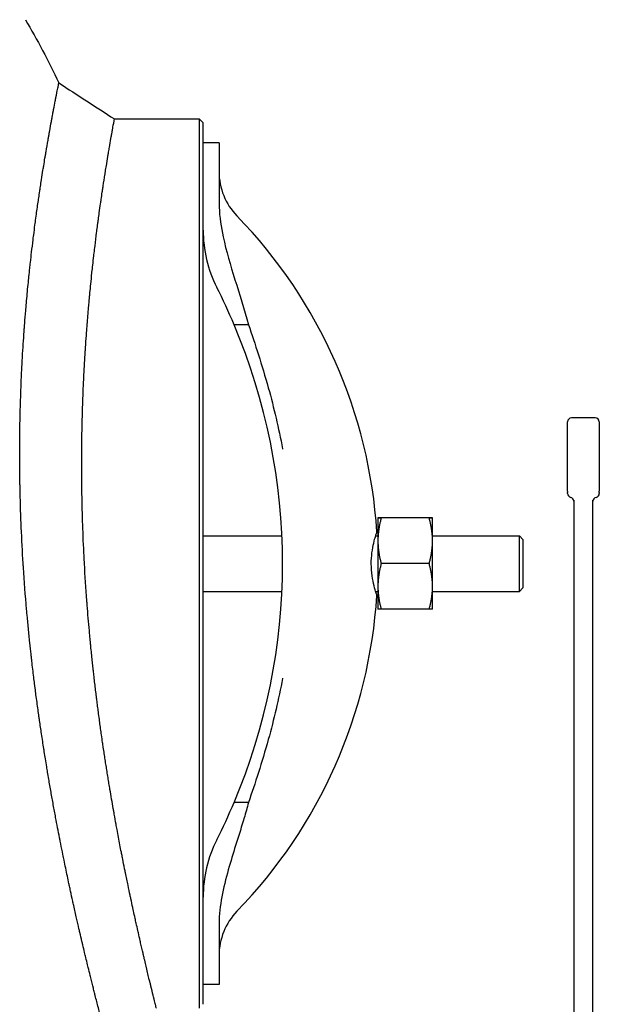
# Model space of a CAD drawing. Header units: inches. Extents: x 24 to 1128, y -94 to 748.
# Tile 441 of 573: x 741 to 750, y 138 to 154. Entities that reach past the tile are written whole.
import ezdxf

# ---------------------------------------------------------------- set-up
doc = ezdxf.new("R2010")
doc.units = ezdxf.units.IN
doc.header["$LTSCALE"] = 32
doc.header["$MEASUREMENT"] = 0
doc.layers.add('Visible (ANSI)', color=7, linetype='Continuous', lineweight=30)

msp = doc.modelspace()

# ---------------------------------------------------------------- linework, layer by layer
at = {"layer": 'Visible (ANSI)'}
for p, q in [((742.41953, 152.31363), (743.75267, 152.31363)), ((743.75267, 152.31363), (743.81517, 152.25113)), ((743.75267, 152.31361), (743.75267, 145.31362)), ((743.81517, 151.93861), (743.81517, 152.25111)), ((744.06517, 151.93862), (743.81517, 151.93862)), ((743.81517, 151.63812), (743.81517, 151.93862)), ((744.06517, 151.93862), (744.06517, 151.63812)), ((743.81517, 150.98781), (743.81517, 151.63812)), ((744.06517, 151.63812), (744.06517, 151.0171)), ((743.81517, 145.31362), (743.81517, 150.98778)), ((744.52823, 149.07504), (744.30191, 149.07504)), ((749.98589, 147.60795), (749.61089, 147.60795)), ((749.54839, 146.45538), (749.54839, 147.54545)), ((750.04839, 147.54545), (750.04839, 146.45538)), ((749.54839, 146.45538), (749.54839, 146.43095)), ((749.54839, 146.41793), (749.54839, 146.43095)), ((750.04839, 146.43095), (750.04839, 146.45538)), ((750.04839, 146.43095), (750.04839, 146.41793)), ((749.64839, 146.3113), (749.64839, 134.26363)), ((749.94839, 135.66187), (749.94839, 146.3113)), ((746.56517, 146.03262), (746.56517, 145.67273)), ((747.3723, 146.03289), (746.61703, 146.03289)), ((747.3723, 146.03236), (746.61703, 146.03236)), ((747.42417, 145.67273), (747.42417, 146.03262)), ((743.81517, 145.75112), (745.05524, 145.75112)), ((746.52929, 145.75112), (746.56517, 145.75112)), ((747.42417, 145.75112), (748.79086, 145.75112)), ((748.84642, 145.69557), (748.79086, 145.75112)), ((748.79086, 144.87612), (748.79086, 145.75112)), ((746.56517, 145.67273), (746.56517, 144.95373)), ((747.42417, 144.95373), (747.42417, 145.67273)), ((748.84642, 145.69557), (748.84642, 144.93168)), ((743.75267, 145.31362), (743.75267, 138.31363)), ((743.81517, 139.63945), (743.81517, 145.31362)), ((747.3723, 145.3131), (746.61703, 145.3131)), ((746.56517, 144.95373), (746.56517, 144.59462)), ((747.42417, 144.59462), (747.42417, 144.95373)), ((748.84642, 144.93168), (748.79086, 144.87612)), ((743.81517, 144.87612), (745.05524, 144.87612)), ((746.52929, 144.87612), (746.56517, 144.87612)), ((747.42417, 144.87612), (748.79086, 144.87612)), ((747.3723, 144.59436), (746.61703, 144.59436)), ((744.52823, 141.55221), (744.30191, 141.55221)), ((743.81517, 138.98913), (743.81517, 139.63944)), ((744.06517, 139.61015), (744.06517, 138.98913)), ((743.81517, 138.68862), (743.81517, 138.98913)), ((744.06517, 138.98913), (744.06517, 138.68862)), ((743.81517, 138.37613), (743.81517, 138.68863)), ((744.06517, 138.68862), (743.81517, 138.68862))]:
    msp.add_line(p, q, dxfattribs=at)
for centre, radius, start, end in [((745.06517, 151.48311), 1, 180, 224.117595), ((738.70267, 145.31362), 7.8625, 3.646071, 44.117595), ((745.81517, 150.56362), 2, 180, 206.784996), ((735.41517, 145.31362), 9.65, 22.941059, 26.784996), ((735.41517, 145.31362), 9.65, 337.058941, 22.941059), ((749.61089, 147.54545), 0.0625, 90, 180), ((749.98589, 147.54545), 0.0625, 0, 90), ((749.61089, 146.41793), 0.0625, 180, 258.463041), ((749.58589, 146.29545), 0.0625, 0, 78.463041), ((750.01089, 146.29545), 0.0625, 101.536959, 180), ((749.98589, 146.41793), 0.0625, 281.536959, 0), ((738.70267, 145.31362), 7.8625, 315.882405, 356.353929), ((735.41517, 145.31362), 9.65, 333.215004, 337.058941), ((745.81517, 140.06362), 2, 153.215004, 180), ((745.06517, 139.14414), 1, 135.882405, 180)]:
    msp.add_arc(centre, radius, start, end, dxfattribs=at)
for points in [[(741.01771, 153.87612), (741.20398, 153.56244), (741.37994, 153.23007), (741.54509, 152.88092)], [(741.54509, 152.88092), (741.83656, 152.69182), (742.12805, 152.50273), (742.41953, 152.31363)], [(744.06517, 151.0171), (744.06517, 150.98697), (744.06574, 150.95666), (744.06702, 150.9263)], [(744.06702, 139.70095), (744.06575, 139.67064), (744.06517, 139.64033), (744.06517, 139.61015)]]:
    msp.add_open_spline(points, degree=3, dxfattribs=at)
for points, knots in [([(740.98367, 145.31362), (740.97181, 145.50311), (740.96179, 145.69367), (740.95379, 145.88269), (740.95322, 145.896), (740.95267, 145.90929), (740.95213, 145.92258), (740.95183, 145.92991), (740.95153, 145.93723), (740.95124, 145.94456), (740.94365, 146.13376), (740.93805, 146.32165), (740.9344, 146.50783), (740.93428, 146.5139), (740.93416, 146.51998), (740.93405, 146.52605), (740.93364, 146.54732), (740.93327, 146.56857), (740.93291, 146.5898), (740.93165, 146.66583), (740.93071, 146.74159), (740.93009, 146.81701), (740.93007, 146.81937), (740.93005, 146.82173), (740.93004, 146.82409), (740.92897, 146.95836), (740.92891, 147.09122), (740.9298, 147.22244), (740.93023, 147.28517), (740.93087, 147.34759), (740.93172, 147.40965), (740.93178, 147.41364), (740.93183, 147.41763), (740.93189, 147.42162), (740.9332, 147.51394), (740.93498, 147.60548), (740.93719, 147.69609), (740.93736, 147.70279), (740.93752, 147.70948), (740.93769, 147.71617), (740.93869, 147.75564), (740.93976, 147.79494), (740.94092, 147.83405), (740.94514, 147.97651), (740.95042, 148.11658), (740.95662, 148.25374), (740.95713, 148.26515), (740.95766, 148.27653), (740.95819, 148.28789), (740.96021, 148.33137), (740.96232, 148.37455), (740.96452, 148.41742), (740.96635, 148.45315), (740.96825, 148.48871), (740.9702, 148.5241), (740.97094, 148.53739), (740.97168, 148.55065), (740.97243, 148.56389), (740.9803, 148.70254), (740.98908, 148.8383), (740.99853, 148.97002), (741.00035, 148.99542), (741.0022, 149.02073), (741.00408, 149.04594), (741.00526, 149.06168), (741.00644, 149.07737), (741.00763, 149.09302), (741.01288, 149.16184), (741.01833, 149.22985), (741.02393, 149.2968), (741.02532, 149.31336), (741.02671, 149.32985), (741.02812, 149.34627), (741.03218, 149.39378), (741.03632, 149.44071), (741.04051, 149.48697), (741.04942, 149.58523), (741.05875, 149.6824), (741.06831, 149.77698), (741.07004, 149.79411), (741.07178, 149.81115), (741.07352, 149.8281), (741.07836, 149.87511), (741.08324, 149.9214), (741.08814, 149.96677), (741.08954, 149.97981), (741.09096, 149.99283), (741.09238, 150.00584), (741.09422, 150.0227), (741.09607, 150.03954), (741.09794, 150.05632), (741.10388, 150.10985), (741.10993, 150.16291), (741.11601, 150.21509), (741.12375, 150.28143), (741.13155, 150.34636), (741.1393, 150.40913), (741.14057, 150.41946), (741.14185, 150.42977), (741.14313, 150.44007), (741.14514, 150.45615), (741.14715, 150.47219), (741.14916, 150.48818), (741.15585, 150.54121), (741.16262, 150.59367), (741.16938, 150.6451), (741.17143, 150.66067), (741.17348, 150.67614), (741.17553, 150.69151), (741.18105, 150.73302), (741.18657, 150.77375), (741.19202, 150.81349), (741.20212, 150.88706), (741.21239, 150.9598), (741.22257, 151.0302), (741.22459, 151.04411), (741.22659, 151.05794), (741.2286, 151.07166), (741.23396, 151.10837), (741.23928, 151.14436), (741.24453, 151.17943), (741.24606, 151.18965), (741.24759, 151.19984), (741.24912, 151.21001), (741.25106, 151.22287), (741.25299, 151.23569), (741.25493, 151.24846), (741.26049, 151.28507), (741.26605, 151.32123), (741.27157, 151.35673), (741.27965, 151.4087), (741.28764, 151.45923), (741.29541, 151.50771), (741.29735, 151.51981), (741.29929, 151.53185), (741.30123, 151.54383), (741.30298, 151.55469), (741.30473, 151.56549), (741.30648, 151.57624), (741.3132, 151.61757), (741.31987, 151.65807), (741.32644, 151.69759), (741.32809, 151.70745), (741.32972, 151.71726), (741.33135, 151.72699), (741.33172, 151.72919), (741.33209, 151.73139), (741.33246, 151.73358), (741.33618, 151.75576), (741.33985, 151.77757), (741.34349, 151.79897), (741.35407, 151.86136), (741.36439, 151.92107), (741.37436, 151.97795), (741.37573, 151.98573), (741.37709, 151.99347), (741.37844, 152.00114), (741.38161, 152.01918), (741.38475, 152.03692), (741.38785, 152.05437), (741.39086, 152.0713), (741.39384, 152.08796), (741.39678, 152.10437), (741.39799, 152.11115), (741.3992, 152.11789), (741.40041, 152.12458), (741.40993, 152.1775), (741.41907, 152.22759), (741.42777, 152.27477), (741.4312, 152.29337), (741.43457, 152.31153), (741.43787, 152.32926), (741.43879, 152.33419), (741.4397, 152.33909), (741.44061, 152.34396), (741.44603, 152.37304), (741.45127, 152.40092), (741.45631, 152.42758), (741.45709, 152.43168), (741.45786, 152.43575), (741.45862, 152.43978), (741.45996, 152.44682), (741.46128, 152.45376), (741.46258, 152.46062), (741.47197, 152.51004), (741.48064, 152.55506), (741.48852, 152.59566), (741.48903, 152.59828), (741.48953, 152.60087), (741.49003, 152.60345), (741.49061, 152.6064), (741.49118, 152.60933), (741.49174, 152.61223), (741.49538, 152.6309), (741.49883, 152.64859), (741.50211, 152.6653), (741.5025, 152.66729), (741.50289, 152.66926), (741.50327, 152.67122), (741.50743, 152.69238), (741.51128, 152.71192), (741.51484, 152.72986), (741.51813, 152.7465), (741.52117, 152.76176), (741.52393, 152.77563), (741.52413, 152.77661), (741.52432, 152.77759), (741.52451, 152.77855), (741.5271, 152.79152), (741.52945, 152.80324), (741.53155, 152.81373), (741.53172, 152.81456), (741.53188, 152.81539), (741.53205, 152.81621), (741.53217, 152.81682), (741.53229, 152.81742), (741.53241, 152.81801), (741.53647, 152.83827), (741.53957, 152.85363), (741.54168, 152.8641), (741.54196, 152.86545), (741.54221, 152.86672), (741.54245, 152.86791), (741.54248, 152.86803), (741.5425, 152.86815), (741.54253, 152.86827), (741.54356, 152.87341), (741.54429, 152.87699), (741.5447, 152.879), (741.5447, 152.87901), (741.5447, 152.87903), (741.54471, 152.87904), (741.54496, 152.88029), (741.54509, 152.88092), (741.54509, 152.88092), (741.54509, 152.88092), (741.54509, 152.88092), (741.54509, 152.88092)], [0.713770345, 0.713770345, 0.713770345, 0.713770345, 0.723953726, 0.723953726, 0.723953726, 0.724670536, 0.724670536, 0.724670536, 0.725065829, 0.725065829, 0.725065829, 0.735280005, 0.735280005, 0.735280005, 0.73561331, 0.73561331, 0.73561331, 0.736781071, 0.736781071, 0.736781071, 0.740963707, 0.740963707, 0.740963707, 0.7410946, 0.7410946, 0.7410946, 0.748544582, 0.748544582, 0.748544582, 0.752105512, 0.752105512, 0.752105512, 0.752334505, 0.752334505, 0.752334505, 0.757635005, 0.757635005, 0.757635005, 0.758026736, 0.758026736, 0.758026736, 0.760339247, 0.760339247, 0.760339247, 0.768763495, 0.768763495, 0.768763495, 0.769463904, 0.769463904, 0.769463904, 0.772143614, 0.772143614, 0.772143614, 0.77437648, 0.77437648, 0.77437648, 0.775215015, 0.775215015, 0.775215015, 0.783997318, 0.783997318, 0.783997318, 0.785690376, 0.785690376, 0.785690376, 0.786746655, 0.786746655, 0.786746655, 0.791390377, 0.791390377, 0.791390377, 0.792538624, 0.792538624, 0.792538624, 0.795860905, 0.795860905, 0.795860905, 0.802916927, 0.802916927, 0.802916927, 0.804194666, 0.804194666, 0.804194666, 0.807738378, 0.807738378, 0.807738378, 0.808756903, 0.808756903, 0.808756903, 0.810077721, 0.810077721, 0.810077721, 0.814289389, 0.814289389, 0.814289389, 0.819643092, 0.819643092, 0.819643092, 0.820523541, 0.820523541, 0.820523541, 0.821898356, 0.821898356, 0.821898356, 0.826456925, 0.826456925, 0.826456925, 0.82783697, 0.82783697, 0.82783697, 0.831564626, 0.831564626, 0.831564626, 0.838466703, 0.838466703, 0.838466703, 0.839830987, 0.839830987, 0.839830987, 0.843480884, 0.843480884, 0.843480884, 0.844543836, 0.844543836, 0.844543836, 0.845889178, 0.845889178, 0.845889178, 0.849746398, 0.849746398, 0.849746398, 0.85539408, 0.85539408, 0.85539408, 0.85680352, 0.85680352, 0.85680352, 0.858081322, 0.858081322, 0.858081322, 0.862993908, 0.862993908, 0.862993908, 0.864220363, 0.864220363, 0.864220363, 0.864497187, 0.864497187, 0.864497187, 0.867299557, 0.867299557, 0.867299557, 0.875469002, 0.875469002, 0.875469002, 0.876587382, 0.876587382, 0.876587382, 0.879214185, 0.879214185, 0.879214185, 0.881763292, 0.881763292, 0.881763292, 0.882817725, 0.882817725, 0.882817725, 0.891152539, 0.891152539, 0.891152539, 0.894436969, 0.894436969, 0.894436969, 0.895351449, 0.895351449, 0.895351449, 0.90081404, 0.90081404, 0.90081404, 0.901653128, 0.901653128, 0.901653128, 0.903114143, 0.903114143, 0.903114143, 0.913641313, 0.913641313, 0.913641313, 0.9143192, 0.9143192, 0.9143192, 0.915095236, 0.915095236, 0.915095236, 0.920086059, 0.920086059, 0.920086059, 0.920679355, 0.920679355, 0.920679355, 0.927089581, 0.927089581, 0.927089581, 0.933036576, 0.933036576, 0.933036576, 0.933456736, 0.933456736, 0.933456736, 0.939090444, 0.939090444, 0.939090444, 0.939539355, 0.939539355, 0.939539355, 0.939870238, 0.939870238, 0.939870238, 0.951116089, 0.951116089, 0.951116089, 0.952569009, 0.952569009, 0.952569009, 0.952717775, 0.952717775, 0.952717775, 0.959065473, 0.959065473, 0.959065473, 0.959112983, 0.959112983, 0.959112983, 0.963109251, 0.963109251, 0.963109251, 0.963123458, 0.963123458, 0.963123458, 0.963123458]), ([(741.94769, 145.31362), (741.94673, 145.33116), (741.94578, 145.34871), (741.94484, 145.36626), (741.93598, 145.53314), (741.92854, 145.70028), (741.92262, 145.86574), (741.9222, 145.87738), (741.92179, 145.88902), (741.92139, 145.90065), (741.92116, 145.90706), (741.92094, 145.91347), (741.92073, 145.91988), (741.91511, 146.08545), (741.91096, 146.25059), (741.90826, 146.41342), (741.90817, 146.41873), (741.90808, 146.42405), (741.908, 146.42936), (741.9077, 146.44796), (741.90742, 146.46653), (741.90716, 146.48508), (741.90623, 146.55152), (741.90553, 146.61799), (741.90507, 146.68426), (741.90506, 146.68633), (741.90504, 146.68841), (741.90503, 146.69048), (741.90423, 146.8085), (741.90419, 146.92588), (741.90485, 147.04146), (741.90517, 147.09671), (741.90565, 147.15185), (741.90629, 147.2068), (741.90633, 147.21034), (741.90638, 147.21387), (741.90642, 147.2174), (741.9074, 147.29915), (741.90874, 147.38052), (741.91041, 147.46095), (741.91053, 147.46689), (741.91066, 147.47283), (741.91078, 147.47877), (741.91153, 147.51379), (741.91234, 147.54864), (741.91321, 147.58328), (741.91638, 147.70947), (741.9204, 147.83511), (741.92514, 147.95827), (741.92554, 147.96851), (741.92594, 147.97873), (741.92634, 147.98893), (741.92789, 148.02797), (741.92951, 148.06675), (741.93119, 148.10521), (741.93259, 148.13725), (741.93405, 148.16922), (741.93555, 148.2011), (741.93611, 148.21306), (741.93669, 148.22502), (741.93726, 148.23696), (741.94332, 148.362), (741.95014, 148.48527), (741.95752, 148.60514), (741.95894, 148.62825), (741.96039, 148.65129), (741.96186, 148.67425), (741.96277, 148.68858), (741.9637, 148.70288), (741.96464, 148.71715), (741.96874, 148.77987), (741.97302, 148.84198), (741.97745, 148.90333), (741.97854, 148.91849), (741.97964, 148.93362), (741.98075, 148.94869), (741.98397, 148.9923), (741.98725, 149.03549), (741.99059, 149.07822), (741.99769, 149.16897), (742.00514, 149.25857), (742.0128, 149.34598), (742.01418, 149.36181), (742.01558, 149.37757), (742.01698, 149.39327), (742.02087, 149.43682), (742.0248, 149.47984), (742.02878, 149.52223), (742.02992, 149.53442), (742.03107, 149.54658), (742.03222, 149.55872), (742.03372, 149.57446), (742.03522, 149.59017), (742.03673, 149.60582), (742.04156, 149.65575), (742.04646, 149.70519), (742.05142, 149.75391), (742.05772, 149.81585), (742.0641, 149.87663), (742.07049, 149.93584), (742.07154, 149.94557), (742.07259, 149.95529), (742.07365, 149.965), (742.0753, 149.98015), (742.07696, 149.99526), (742.07862, 150.01032), (742.08413, 150.06024), (742.08971, 150.10959), (742.09531, 150.15807), (742.09701, 150.17275), (742.0987, 150.18734), (742.1004, 150.20185), (742.10498, 150.24105), (742.10957, 150.2796), (742.11413, 150.31737), (742.12258, 150.38731), (742.13116, 150.45626), (742.1397, 150.52316), (742.14139, 150.53639), (742.14308, 150.54953), (742.14476, 150.56259), (742.14927, 150.59753), (742.15376, 150.63185), (742.1582, 150.66542), (742.15949, 150.6752), (742.16079, 150.68495), (742.16209, 150.69468), (742.16373, 150.70699), (742.16537, 150.71925), (742.16701, 150.73146), (742.17172, 150.76646), (742.17643, 150.80102), (742.18112, 150.83498), (742.18797, 150.88469), (742.19477, 150.9331), (742.20143, 150.97976), (742.20309, 150.99141), (742.20474, 151.00299), (742.2064, 151.01452), (742.2079, 151.02496), (742.2094, 151.03535), (742.2109, 151.04569), (742.21665, 151.08545), (742.22237, 151.1244), (742.22801, 151.16244), (742.22942, 151.17193), (742.23083, 151.18137), (742.23223, 151.19075), (742.23255, 151.19287), (742.23286, 151.19498), (742.23318, 151.19709), (742.23637, 151.21847), (742.23955, 151.23954), (742.24269, 151.26024), (742.25183, 151.32058), (742.26075, 151.37826), (742.26939, 151.4333), (742.27058, 151.44083), (742.27175, 151.44832), (742.27293, 151.45575), (742.27568, 151.47322), (742.27841, 151.49041), (742.28111, 151.50733), (742.28372, 151.52375), (742.28631, 151.53992), (742.28887, 151.55584), (742.28993, 151.56242), (742.29099, 151.56896), (742.29203, 151.57546), (742.30033, 151.62682), (742.30831, 151.67547), (742.31593, 151.72139), (742.31893, 151.73948), (742.32188, 151.75716), (742.32477, 151.77442), (742.32558, 151.77922), (742.32638, 151.78399), (742.32718, 151.78874), (742.33193, 151.81705), (742.33654, 151.84422), (742.34097, 151.87021), (742.34165, 151.87421), (742.34233, 151.87817), (742.343, 151.88211), (742.34417, 151.88897), (742.34533, 151.89574), (742.34648, 151.90244), (742.35475, 151.95065), (742.3624, 151.99462), (742.36936, 152.0343), (742.3698, 152.03685), (742.37025, 152.03939), (742.37069, 152.04191), (742.3712, 152.04479), (742.3717, 152.04765), (742.3722, 152.05049), (742.37541, 152.06874), (742.37847, 152.08604), (742.38137, 152.10239), (742.38172, 152.10434), (742.38206, 152.10627), (742.3824, 152.10818), (742.38608, 152.12889), (742.3895, 152.14803), (742.39265, 152.16557), (742.39557, 152.18185), (742.39826, 152.1968), (742.40072, 152.2104), (742.40089, 152.21136), (742.40107, 152.21232), (742.40124, 152.21326), (742.40353, 152.22597), (742.40562, 152.23746), (742.40749, 152.24773), (742.40764, 152.24855), (742.40778, 152.24936), (742.40793, 152.25017), (742.40804, 152.25076), (742.40815, 152.25135), (742.40825, 152.25193), (742.41186, 152.27178), (742.41462, 152.28687), (742.4165, 152.29712), (742.41675, 152.29845), (742.41698, 152.29969), (742.41719, 152.30086), (742.41721, 152.30098), (742.41723, 152.3011), (742.41725, 152.30122), (742.41818, 152.30625), (742.41883, 152.30978), (742.41919, 152.31175), (742.41919, 152.31176), (742.41919, 152.31178), (742.4192, 152.31179), (742.41942, 152.31302), (742.41953, 152.31363), (742.41953, 152.31363)], [0.712699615, 0.712699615, 0.712699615, 0.712699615, 0.713770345, 0.713770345, 0.713770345, 0.723953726, 0.723953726, 0.723953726, 0.724670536, 0.724670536, 0.724670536, 0.725065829, 0.725065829, 0.725065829, 0.735280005, 0.735280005, 0.735280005, 0.73561331, 0.73561331, 0.73561331, 0.736781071, 0.736781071, 0.736781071, 0.740963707, 0.740963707, 0.740963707, 0.7410946, 0.7410946, 0.7410946, 0.748544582, 0.748544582, 0.748544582, 0.752105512, 0.752105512, 0.752105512, 0.752334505, 0.752334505, 0.752334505, 0.757635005, 0.757635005, 0.757635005, 0.758026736, 0.758026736, 0.758026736, 0.760339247, 0.760339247, 0.760339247, 0.768763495, 0.768763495, 0.768763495, 0.769463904, 0.769463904, 0.769463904, 0.772143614, 0.772143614, 0.772143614, 0.77437648, 0.77437648, 0.77437648, 0.775215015, 0.775215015, 0.775215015, 0.783997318, 0.783997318, 0.783997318, 0.785690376, 0.785690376, 0.785690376, 0.786746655, 0.786746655, 0.786746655, 0.791390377, 0.791390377, 0.791390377, 0.792538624, 0.792538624, 0.792538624, 0.795860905, 0.795860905, 0.795860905, 0.802916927, 0.802916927, 0.802916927, 0.804194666, 0.804194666, 0.804194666, 0.807738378, 0.807738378, 0.807738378, 0.808756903, 0.808756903, 0.808756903, 0.810077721, 0.810077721, 0.810077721, 0.814289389, 0.814289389, 0.814289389, 0.819643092, 0.819643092, 0.819643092, 0.820523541, 0.820523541, 0.820523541, 0.821898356, 0.821898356, 0.821898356, 0.826456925, 0.826456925, 0.826456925, 0.82783697, 0.82783697, 0.82783697, 0.831564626, 0.831564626, 0.831564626, 0.838466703, 0.838466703, 0.838466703, 0.839830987, 0.839830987, 0.839830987, 0.843480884, 0.843480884, 0.843480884, 0.844543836, 0.844543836, 0.844543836, 0.845889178, 0.845889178, 0.845889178, 0.849746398, 0.849746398, 0.849746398, 0.85539408, 0.85539408, 0.85539408, 0.85680352, 0.85680352, 0.85680352, 0.858081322, 0.858081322, 0.858081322, 0.862993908, 0.862993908, 0.862993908, 0.864220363, 0.864220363, 0.864220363, 0.864497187, 0.864497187, 0.864497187, 0.867299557, 0.867299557, 0.867299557, 0.875469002, 0.875469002, 0.875469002, 0.876587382, 0.876587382, 0.876587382, 0.879214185, 0.879214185, 0.879214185, 0.881763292, 0.881763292, 0.881763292, 0.882817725, 0.882817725, 0.882817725, 0.891152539, 0.891152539, 0.891152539, 0.894436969, 0.894436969, 0.894436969, 0.895351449, 0.895351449, 0.895351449, 0.90081404, 0.90081404, 0.90081404, 0.901653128, 0.901653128, 0.901653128, 0.903114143, 0.903114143, 0.903114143, 0.913641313, 0.913641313, 0.913641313, 0.9143192, 0.9143192, 0.9143192, 0.915095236, 0.915095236, 0.915095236, 0.920086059, 0.920086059, 0.920086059, 0.920679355, 0.920679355, 0.920679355, 0.927089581, 0.927089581, 0.927089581, 0.933036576, 0.933036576, 0.933036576, 0.933456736, 0.933456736, 0.933456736, 0.939090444, 0.939090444, 0.939090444, 0.939539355, 0.939539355, 0.939539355, 0.939870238, 0.939870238, 0.939870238, 0.951116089, 0.951116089, 0.951116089, 0.952569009, 0.952569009, 0.952569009, 0.952717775, 0.952717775, 0.952717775, 0.959065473, 0.959065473, 0.959065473, 0.959112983, 0.959112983, 0.959112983, 0.963109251, 0.963109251, 0.963109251, 0.963109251]), ([(744.06702, 150.9263), (744.0737, 150.76807), (744.09785, 150.61008), (744.22414, 150.01899), (744.39903, 149.55889), (744.52823, 149.07504)], [0.22095063, 0.22095063, 0.22095063, 0.22095063, 1.42788574, 1.42788574, 4.83429174, 4.83429174, 4.83429174, 4.83429174]), ([(744.52823, 149.07504), (744.63117, 148.77261), (744.73958, 148.44448), (744.92893, 147.76342), (745.00351, 147.44706), (745.06415, 147.12016), (745.06466, 147.11741), (745.06517, 147.11467)], [4.3503467, 4.3503467, 4.3503467, 4.3503467, 6.19831428, 6.19831428, 7.82646566, 7.82646566, 7.84026303, 7.84026303, 7.84026303, 7.84026303]), ([(746.54925, 144.81362), (746.54925, 144.81362), (746.54887, 144.81474), (746.54706, 144.82014), (746.54526, 144.82555), (746.53792, 144.84804), (746.5305, 144.87119), (746.51138, 144.93801), (746.49925, 144.98445), (746.47791, 145.09194), (746.46895, 145.1523), (746.46, 145.27619), (746.45968, 145.33767), (746.4672, 145.45781), (746.47481, 145.51486), (746.49331, 145.61581), (746.50383, 145.65964), (746.52151, 145.72557), (746.52886, 145.75007), (746.5397, 145.78482), (746.54358, 145.79662), (746.54753, 145.80852), (746.54851, 145.81141), (746.54915, 145.81333), (746.54925, 145.81362), (746.54925, 145.81362)], [-6.04804852, -6.04804852, -6.04804852, -6.04804852, -5.9009195, -5.9009195, -5.6915643, -5.6915643, -5.27828854, -5.27828854, -4.78026163, -4.78026163, -4.28262045, -4.28262045, -3.81544401, -3.81544401, -3.35217215, -3.35217215, -2.91184865, -2.91184865, -2.55968512, -2.55968512, -2.26519631, -2.26519631, -2.09159244, -2.09159244, -2.01662525, -2.01662525, -2.01662525, -2.01662525]), ([(742.31736, 137.74633), (742.31736, 137.74633), (742.31735, 137.74638), (742.31732, 137.74647), (742.31728, 137.7466), (742.31723, 137.74682), (742.31715, 137.74712), (742.31714, 137.74713), (742.31714, 137.74714), (742.31714, 137.74715), (742.31643, 137.7498), (742.31398, 137.75891), (742.30979, 137.77453), (742.3097, 137.77484), (742.30962, 137.77515), (742.30954, 137.77546), (742.30745, 137.78325), (742.30494, 137.79261), (742.30202, 137.80353), (742.30185, 137.80416), (742.30168, 137.80479), (742.30151, 137.80543), (742.29551, 137.82785), (742.28782, 137.85665), (742.27847, 137.89179), (742.27803, 137.89343), (742.27759, 137.89509), (742.27715, 137.89676), (742.27571, 137.90216), (742.27424, 137.9077), (742.27273, 137.91338), (742.26957, 137.92529), (742.26624, 137.93786), (742.26274, 137.95108), (742.26213, 137.95338), (742.26151, 137.9557), (742.26089, 137.95804), (742.25002, 137.99913), (742.23757, 138.04634), (742.2236, 138.09968), (742.22257, 138.10363), (742.22153, 138.10761), (742.22048, 138.11162), (742.216, 138.12871), (742.21138, 138.14642), (742.20661, 138.16473), (742.20454, 138.17266), (742.20244, 138.18071), (742.20032, 138.18887), (742.19903, 138.19381), (742.19774, 138.19878), (742.19644, 138.2038), (742.18121, 138.26241), (742.16461, 138.32668), (742.14673, 138.39652), (742.14639, 138.39783), (742.14606, 138.39915), (742.14572, 138.40046), (742.14418, 138.40646), (742.14264, 138.41251), (742.14108, 138.4186), (742.13317, 138.44957), (742.12499, 138.48168), (742.11656, 138.51495), (742.11437, 138.52358), (742.11216, 138.53229), (742.10994, 138.54108), (742.10392, 138.56484), (742.09778, 138.58917), (742.09152, 138.61406), (742.09024, 138.61915), (742.08896, 138.62426), (742.08767, 138.62939), (742.07448, 138.68189), (742.06076, 138.73684), (742.04655, 138.79421), (742.04368, 138.80579), (742.04079, 138.81747), (742.03788, 138.82925), (742.0277, 138.87045), (742.01728, 138.91284), (742.00664, 138.95642), (742.00339, 138.9697), (742.00012, 138.9831), (741.99684, 138.9966), (741.98763, 139.03442), (741.97826, 139.07309), (741.96875, 139.11259), (741.9625, 139.13852), (741.95619, 139.1648), (741.94981, 139.19144), (741.94032, 139.23113), (741.93066, 139.27175), (741.92083, 139.31331), (741.91675, 139.33055), (741.91264, 139.34795), (741.90851, 139.36552), (741.89754, 139.41212), (741.88638, 139.45984), (741.87505, 139.50867), (741.87059, 139.52787), (741.86611, 139.54723), (741.8616, 139.56677), (741.84934, 139.6199), (741.83688, 139.67428), (741.82426, 139.72988), (741.80932, 139.79567), (741.79415, 139.86316), (741.77877, 139.93231), (741.77365, 139.95535), (741.76851, 139.97858), (741.76334, 140.00199), (741.75193, 140.05371), (741.74042, 140.10631), (741.72884, 140.15971), (741.72339, 140.18481), (741.71793, 140.2101), (741.71245, 140.23556), (741.7104, 140.24509), (741.70835, 140.25464), (741.7063, 140.26422), (741.70563, 140.26736), (741.70495, 140.2705), (741.70428, 140.27365), (741.69583, 140.31312), (741.68731, 140.35317), (741.67874, 140.39377), (741.66153, 140.47527), (741.64409, 140.55902), (741.62649, 140.64488), (741.62049, 140.67418), (741.61447, 140.70372), (741.60844, 140.7335), (741.59711, 140.78941), (741.58572, 140.84617), (741.57431, 140.90374), (741.5718, 140.91637), (741.5693, 140.92904), (741.56679, 140.94175), (741.56315, 140.9602), (741.55951, 140.97873), (741.55586, 140.99734), (741.53542, 141.1017), (741.51492, 141.20856), (741.49448, 141.31764), (741.48827, 141.35079), (741.48206, 141.38415), (741.47586, 141.41771), (741.47296, 141.43341), (741.47006, 141.44915), (741.46717, 141.46493), (741.46095, 141.49883), (741.45475, 141.53292), (741.44856, 141.56719), (741.44241, 141.6012), (741.43628, 141.6354), (741.43017, 141.66977), (741.42448, 141.70177), (741.41879, 141.73403), (741.4131, 141.76653), (741.40691, 141.80183), (741.40073, 141.83742), (741.39456, 141.8733), (741.39178, 141.88941), (741.38901, 141.90557), (741.38624, 141.92179), (741.38014, 141.95753), (741.37404, 141.99355), (741.36796, 142.02981), (741.36329, 142.05767), (741.35863, 142.08567), (741.35397, 142.1138), (741.34701, 142.15592), (741.34007, 142.19834), (741.33317, 142.24106), (741.32736, 142.27696), (741.32158, 142.31307), (741.31583, 142.34937), (741.31294, 142.36762), (741.31005, 142.38592), (741.30717, 142.40426), (741.30155, 142.44009), (741.29596, 142.47609), (741.2904, 142.51227), (741.28408, 142.55337), (741.2778, 142.59469), (741.27157, 142.63621), (741.26657, 142.66953), (741.2616, 142.70298), (741.25667, 142.73655), (741.25143, 142.77219), (741.24622, 142.80798), (741.24106, 142.84389), (741.2381, 142.86443), (741.23516, 142.88502), (741.23223, 142.90564), (741.2272, 142.94112), (741.2222, 142.97671), (741.21725, 143.01242), (741.20639, 143.09078), (741.19573, 143.16967), (741.18531, 143.249), (741.18071, 143.28406), (741.17615, 143.3192), (741.17164, 143.35442), (741.17092, 143.36004), (741.1702, 143.36566), (741.16948, 143.37128), (741.1673, 143.38841), (741.16512, 143.40558), (741.16296, 143.4228), (741.15858, 143.45757), (741.15423, 143.49254), (741.14993, 143.52768), (741.13982, 143.61012), (741.12992, 143.69356), (741.12026, 143.7779), (741.11884, 143.7903), (741.11742, 143.80273), (741.11601, 143.81517), (741.11364, 143.83611), (741.11128, 143.8571), (741.10894, 143.87814), (741.10594, 143.90506), (741.10297, 143.93206), (741.10003, 143.95911), (741.09657, 143.99103), (741.09314, 144.02303), (741.08976, 144.0551), (741.0739, 144.20538), (741.059, 144.35719), (741.04521, 144.50981), (741.04276, 144.53696), (741.04034, 144.56413), (741.03796, 144.59132), (741.01868, 144.81153), (741.00176, 145.03313), (740.98748, 145.25383), (740.98619, 145.27377), (740.98492, 145.2937), (740.98367, 145.31362)], [0.46298889, 0.46298889, 0.46298889, 0.46298889, 0.464113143, 0.464113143, 0.464113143, 0.465613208, 0.465613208, 0.465613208, 0.465654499, 0.465654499, 0.465654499, 0.478602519, 0.478602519, 0.478602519, 0.478855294, 0.478855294, 0.478855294, 0.485209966, 0.485209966, 0.485209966, 0.485576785, 0.485576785, 0.485576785, 0.498408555, 0.498408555, 0.498408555, 0.499008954, 0.499008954, 0.499008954, 0.50094645, 0.50094645, 0.50094645, 0.505007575, 0.505007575, 0.505007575, 0.505714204, 0.505714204, 0.505714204, 0.518120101, 0.518120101, 0.518120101, 0.519037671, 0.519037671, 0.519037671, 0.522947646, 0.522947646, 0.522947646, 0.52464227, 0.52464227, 0.52464227, 0.52566643, 0.52566643, 0.52566643, 0.537633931, 0.537633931, 0.537633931, 0.537858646, 0.537858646, 0.537858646, 0.538884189, 0.538884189, 0.538884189, 0.544096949, 0.544096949, 0.544096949, 0.545450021, 0.545450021, 0.545450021, 0.549108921, 0.549108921, 0.549108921, 0.549856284, 0.549856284, 0.549856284, 0.557503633, 0.557503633, 0.557503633, 0.559047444, 0.559047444, 0.559047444, 0.564448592, 0.564448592, 0.564448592, 0.566095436, 0.566095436, 0.566095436, 0.570707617, 0.570707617, 0.570707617, 0.573735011, 0.573735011, 0.573735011, 0.578244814, 0.578244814, 0.578244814, 0.580115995, 0.580115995, 0.580115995, 0.585081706, 0.585081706, 0.585081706, 0.587033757, 0.587033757, 0.587033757, 0.59234267, 0.59234267, 0.59234267, 0.598624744, 0.598624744, 0.598624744, 0.600718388, 0.600718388, 0.600718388, 0.605344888, 0.605344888, 0.605344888, 0.607520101, 0.607520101, 0.607520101, 0.608334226, 0.608334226, 0.608334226, 0.608601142, 0.608601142, 0.608601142, 0.611951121, 0.611951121, 0.611951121, 0.618675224, 0.618675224, 0.618675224, 0.620969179, 0.620969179, 0.620969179, 0.625275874, 0.625275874, 0.625275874, 0.626220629, 0.626220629, 0.626220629, 0.627592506, 0.627592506, 0.627592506, 0.635284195, 0.635284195, 0.635284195, 0.637621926, 0.637621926, 0.637621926, 0.638715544, 0.638715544, 0.638715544, 0.641064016, 0.641064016, 0.641064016, 0.643394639, 0.643394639, 0.643394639, 0.645564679, 0.645564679, 0.645564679, 0.647920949, 0.647920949, 0.647920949, 0.648978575, 0.648978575, 0.648978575, 0.651308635, 0.651308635, 0.651308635, 0.653098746, 0.653098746, 0.653098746, 0.655778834, 0.655778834, 0.655778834, 0.658031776, 0.658031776, 0.658031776, 0.659164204, 0.659164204, 0.659164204, 0.661376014, 0.661376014, 0.661376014, 0.663888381, 0.663888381, 0.663888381, 0.665904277, 0.665904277, 0.665904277, 0.668044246, 0.668044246, 0.668044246, 0.669268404, 0.669268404, 0.669268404, 0.671373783, 0.671373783, 0.671373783, 0.675994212, 0.675994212, 0.675994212, 0.678036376, 0.678036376, 0.678036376, 0.678362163, 0.678362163, 0.678362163, 0.679354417, 0.679354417, 0.679354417, 0.681358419, 0.681358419, 0.681358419, 0.686058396, 0.686058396, 0.686058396, 0.686749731, 0.686749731, 0.686749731, 0.687912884, 0.687912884, 0.687912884, 0.689400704, 0.689400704, 0.689400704, 0.691156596, 0.691156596, 0.691156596, 0.699384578, 0.699384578, 0.699384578, 0.70084809, 0.70084809, 0.70084809, 0.712699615, 0.712699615, 0.712699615, 0.713770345, 0.713770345, 0.713770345, 0.713770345]), ([(743.08001, 138.31362), (743.08001, 138.31362), (743.07999, 138.31367), (743.07997, 138.31377), (743.07994, 138.31389), (743.07988, 138.31411), (743.07981, 138.3144), (743.07981, 138.31441), (743.0798, 138.31442), (743.0798, 138.31443), (743.07914, 138.31704), (743.07688, 138.32601), (743.073, 138.3414), (743.07293, 138.3417), (743.07285, 138.342), (743.07277, 138.34231), (743.07084, 138.34999), (743.06852, 138.35921), (743.06581, 138.36998), (743.06566, 138.3706), (743.0655, 138.37122), (743.06534, 138.37186), (743.05979, 138.39396), (743.05266, 138.42239), (743.04403, 138.45699), (743.04362, 138.45861), (743.04321, 138.46025), (743.0428, 138.46189), (743.04148, 138.46721), (743.04012, 138.47266), (743.03873, 138.47825), (743.03581, 138.48998), (743.03273, 138.50234), (743.02951, 138.51535), (743.02894, 138.51761), (743.02838, 138.51989), (743.02781, 138.5222), (743.01778, 138.56262), (743.00631, 138.60904), (742.99347, 138.66145), (742.99252, 138.66533), (742.99156, 138.66924), (742.9906, 138.67318), (742.98649, 138.68998), (742.98224, 138.70737), (742.97786, 138.72535), (742.97596, 138.73314), (742.97403, 138.74105), (742.97209, 138.74906), (742.97091, 138.7539), (742.96972, 138.75879), (742.96852, 138.76371), (742.95455, 138.82125), (742.93933, 138.88438), (742.92297, 138.95295), (742.92266, 138.95423), (742.92235, 138.95552), (742.92204, 138.95681), (742.92064, 138.96271), (742.91922, 138.96864), (742.9178, 138.97462), (742.91056, 139.005), (742.9031, 139.03647), (742.89541, 139.06903), (742.89342, 139.07748), (742.89141, 139.086), (742.88939, 139.09459), (742.88391, 139.11784), (742.87833, 139.14162), (742.87265, 139.16593), (742.87149, 139.17089), (742.87032, 139.17588), (742.86915, 139.18089), (742.85718, 139.23216), (742.84475, 139.28575), (742.83191, 139.34166), (742.82931, 139.35294), (742.8267, 139.36432), (742.82407, 139.3758), (742.81488, 139.41594), (742.80548, 139.45723), (742.79588, 139.49967), (742.79296, 139.51261), (742.79001, 139.52566), (742.78705, 139.53881), (742.77876, 139.57564), (742.77032, 139.6133), (742.76176, 139.65179), (742.75614, 139.67705), (742.75046, 139.70267), (742.74473, 139.72864), (742.73619, 139.76732), (742.72752, 139.80683), (742.71874, 139.84716), (742.7151, 139.8639), (742.71143, 139.88077), (742.70774, 139.89779), (742.69796, 139.94294), (742.68804, 139.98909), (742.67799, 140.03624), (742.67404, 140.05477), (742.67007, 140.07346), (742.66608, 140.0923), (742.65523, 140.14353), (742.64423, 140.19591), (742.63311, 140.24941), (742.61995, 140.31272), (742.60662, 140.37757), (742.59315, 140.44394), (742.58866, 140.46606), (742.58416, 140.48834), (742.57964, 140.5108), (742.56966, 140.56041), (742.55961, 140.61084), (742.5495, 140.66208), (742.54474, 140.68617), (742.53998, 140.71043), (742.5352, 140.73487), (742.53342, 140.74402), (742.53163, 140.7532), (742.52984, 140.76239), (742.52925, 140.76541), (742.52866, 140.76843), (742.52808, 140.77145), (742.5207, 140.80936), (742.5133, 140.84772), (742.50587, 140.88653), (742.49096, 140.96444), (742.47595, 141.04413), (742.46089, 141.12558), (742.45575, 141.15336), (742.4506, 141.18136), (742.44545, 141.20954), (742.43578, 141.26246), (742.4261, 141.31607), (742.41642, 141.37034), (742.4143, 141.38225), (742.41218, 141.39418), (742.41006, 141.40615), (742.40698, 141.42353), (742.4039, 141.44098), (742.40082, 141.45849), (742.38355, 141.55669), (742.36632, 141.65696), (742.34921, 141.75916), (742.34401, 141.79022), (742.33882, 141.82147), (742.33364, 141.85288), (742.33122, 141.86758), (742.3288, 141.88232), (742.32639, 141.89709), (742.3212, 141.92881), (742.31603, 141.96071), (742.31088, 141.99278), (742.30576, 142.02461), (742.30066, 142.0566), (742.29559, 142.08875), (742.29086, 142.11869), (742.28614, 142.14878), (742.28145, 142.17903), (742.27635, 142.21188), (742.27126, 142.2449), (742.2662, 142.2781), (742.26393, 142.29301), (742.26167, 142.30795), (742.2594, 142.32292), (742.25442, 142.35591), (742.24946, 142.38908), (742.24452, 142.42242), (742.24072, 142.44803), (742.23694, 142.47375), (742.23318, 142.49957), (742.22754, 142.53822), (742.22194, 142.5771), (742.21637, 142.6162), (742.21169, 142.64907), (742.20704, 142.6821), (742.20242, 142.71528), (742.20009, 142.73196), (742.19778, 142.74868), (742.19547, 142.76544), (742.19095, 142.79818), (742.18647, 142.83106), (742.18202, 142.8641), (742.17696, 142.90162), (742.17194, 142.93933), (742.16696, 142.97724), (742.16297, 143.00765), (742.159, 143.03817), (742.15507, 143.06876), (742.15089, 143.10124), (742.14675, 143.13382), (742.14265, 143.1665), (742.14031, 143.18519), (742.13798, 143.20392), (742.13565, 143.22267), (742.13166, 143.25493), (742.12771, 143.28728), (742.12379, 143.31972), (742.1152, 143.39091), (742.10679, 143.46253), (742.09859, 143.53456), (742.09496, 143.5664), (742.09137, 143.59831), (742.08783, 143.63031), (742.08726, 143.63541), (742.0867, 143.64051), (742.08613, 143.64562), (742.08442, 143.66118), (742.08271, 143.67676), (742.08101, 143.69235), (742.07758, 143.72386), (742.07419, 143.75544), (742.07084, 143.7871), (742.06298, 143.86136), (742.05534, 143.93606), (742.04793, 144.01115), (742.04685, 144.0222), (742.04576, 144.03325), (742.04468, 144.04432), (742.04287, 144.06293), (742.04107, 144.08157), (742.03928, 144.10023), (742.037, 144.1241), (742.03474, 144.14801), (742.0325, 144.17196), (742.02987, 144.20022), (742.02726, 144.22853), (742.02469, 144.25689), (742.01266, 144.3898), (742.00139, 144.52389), (741.99099, 144.6587), (741.98914, 144.68268), (741.98732, 144.70666), (741.98552, 144.73065), (741.971, 144.92492), (741.95836, 145.11949), (741.94769, 145.31362)], [0.462986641, 0.462986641, 0.462986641, 0.462986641, 0.464113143, 0.464113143, 0.464113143, 0.465613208, 0.465613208, 0.465613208, 0.465654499, 0.465654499, 0.465654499, 0.478602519, 0.478602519, 0.478602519, 0.478855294, 0.478855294, 0.478855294, 0.485209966, 0.485209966, 0.485209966, 0.485576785, 0.485576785, 0.485576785, 0.498408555, 0.498408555, 0.498408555, 0.499008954, 0.499008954, 0.499008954, 0.50094645, 0.50094645, 0.50094645, 0.505007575, 0.505007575, 0.505007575, 0.505714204, 0.505714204, 0.505714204, 0.518120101, 0.518120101, 0.518120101, 0.519037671, 0.519037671, 0.519037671, 0.522947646, 0.522947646, 0.522947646, 0.52464227, 0.52464227, 0.52464227, 0.52566643, 0.52566643, 0.52566643, 0.537633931, 0.537633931, 0.537633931, 0.537858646, 0.537858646, 0.537858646, 0.538884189, 0.538884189, 0.538884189, 0.544096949, 0.544096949, 0.544096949, 0.545450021, 0.545450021, 0.545450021, 0.549108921, 0.549108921, 0.549108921, 0.549856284, 0.549856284, 0.549856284, 0.557503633, 0.557503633, 0.557503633, 0.559047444, 0.559047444, 0.559047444, 0.564448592, 0.564448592, 0.564448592, 0.566095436, 0.566095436, 0.566095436, 0.570707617, 0.570707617, 0.570707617, 0.573735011, 0.573735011, 0.573735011, 0.578244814, 0.578244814, 0.578244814, 0.580115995, 0.580115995, 0.580115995, 0.585081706, 0.585081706, 0.585081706, 0.587033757, 0.587033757, 0.587033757, 0.59234267, 0.59234267, 0.59234267, 0.598624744, 0.598624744, 0.598624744, 0.600718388, 0.600718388, 0.600718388, 0.605344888, 0.605344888, 0.605344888, 0.607520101, 0.607520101, 0.607520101, 0.608334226, 0.608334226, 0.608334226, 0.608601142, 0.608601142, 0.608601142, 0.611951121, 0.611951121, 0.611951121, 0.618675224, 0.618675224, 0.618675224, 0.620969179, 0.620969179, 0.620969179, 0.625275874, 0.625275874, 0.625275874, 0.626220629, 0.626220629, 0.626220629, 0.627592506, 0.627592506, 0.627592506, 0.635284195, 0.635284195, 0.635284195, 0.637621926, 0.637621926, 0.637621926, 0.638715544, 0.638715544, 0.638715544, 0.641064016, 0.641064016, 0.641064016, 0.643394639, 0.643394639, 0.643394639, 0.645564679, 0.645564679, 0.645564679, 0.647920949, 0.647920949, 0.647920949, 0.648978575, 0.648978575, 0.648978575, 0.651308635, 0.651308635, 0.651308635, 0.653098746, 0.653098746, 0.653098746, 0.655778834, 0.655778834, 0.655778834, 0.658031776, 0.658031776, 0.658031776, 0.659164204, 0.659164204, 0.659164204, 0.661376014, 0.661376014, 0.661376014, 0.663888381, 0.663888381, 0.663888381, 0.665904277, 0.665904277, 0.665904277, 0.668044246, 0.668044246, 0.668044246, 0.669268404, 0.669268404, 0.669268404, 0.671373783, 0.671373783, 0.671373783, 0.675994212, 0.675994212, 0.675994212, 0.678036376, 0.678036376, 0.678036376, 0.678362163, 0.678362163, 0.678362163, 0.679354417, 0.679354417, 0.679354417, 0.681358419, 0.681358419, 0.681358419, 0.686058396, 0.686058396, 0.686058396, 0.686749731, 0.686749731, 0.686749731, 0.687912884, 0.687912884, 0.687912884, 0.689400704, 0.689400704, 0.689400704, 0.691156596, 0.691156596, 0.691156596, 0.699384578, 0.699384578, 0.699384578, 0.70084809, 0.70084809, 0.70084809, 0.712699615, 0.712699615, 0.712699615, 0.712699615]), ([(745.06517, 143.51258), (745.06466, 143.50984), (745.06415, 143.50709), (745.00353, 143.18029), (744.92898, 142.86401), (744.73964, 142.18293), (744.63119, 141.85472), (744.52823, 141.55221)], [-0.02128565, -0.02128565, -0.02128565, -0.02128565, 0, 0, 2.51142114, 2.51142114, 5.36359199, 5.36359199, 5.36359199, 5.36359199]), ([(744.52823, 141.55221), (744.50657, 141.47112), (744.48356, 141.39039), (744.38204, 141.04747), (744.29752, 140.79395), (744.1446, 140.26194), (744.07875, 139.97873), (744.06702, 139.70095)], [17.24883005, 17.24883005, 17.24883005, 17.24883005, 17.85490991, 17.85490991, 19.83059007, 19.83059007, 22.11128903, 22.11128903, 22.11128903, 22.11128903])]:
    msp.add_open_spline(points, degree=3, knots=knots, dxfattribs=at)
for points, weights in [([(746.61703, 146.03289), (746.56517, 146.03275), (746.56517, 146.03262)], [1, 1.0379548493, 1]), ([(746.56517, 146.03262), (746.56517, 146.0325), (746.61703, 146.03236)], [1, 1.0379548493, 1]), ([(746.61703, 146.03236), (746.56517, 145.83964), (746.56517, 145.67273)], [1, 1.0379548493, 1]), ([(747.42417, 146.03262), (747.42417, 146.03275), (747.3723, 146.03289)], [1, 1.0379548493, 1]), ([(747.3723, 146.03236), (747.42417, 146.0325), (747.42417, 146.03262)], [1, 1.0379548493, 1]), ([(747.42417, 145.67273), (747.42417, 145.83964), (747.3723, 146.03236)], [1, 1.0379548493, 1]), ([(746.56517, 145.67273), (746.56517, 145.50583), (746.61703, 145.3131)], [1, 1.0379548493, 1]), ([(747.3723, 145.3131), (747.42417, 145.50583), (747.42417, 145.67273)], [1, 1.0379548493, 1]), ([(746.61703, 145.3131), (746.56517, 145.12051), (746.56517, 144.95373)], [1, 1.0379548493, 1]), ([(747.42417, 144.95373), (747.42417, 145.12051), (747.3723, 145.3131)], [1, 1.0379548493, 1]), ([(746.56517, 144.95373), (746.56517, 144.78695), (746.61703, 144.59436)], [1, 1.0379548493, 1]), ([(747.3723, 144.59436), (747.42417, 144.78695), (747.42417, 144.95373)], [1, 1.0379548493, 1]), ([(746.61703, 144.59436), (746.56522, 144.5945), (746.56517, 144.59462)], [1, 1.03791169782, 1.00008620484]), ([(747.42417, 144.59462), (747.42411, 144.5945), (747.3723, 144.59436)], [1.00008620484, 1.03791169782, 1])]:
    msp.add_rational_spline(points, weights, degree=2, dxfattribs=at)

doc.saveas('drawing.dxf')
